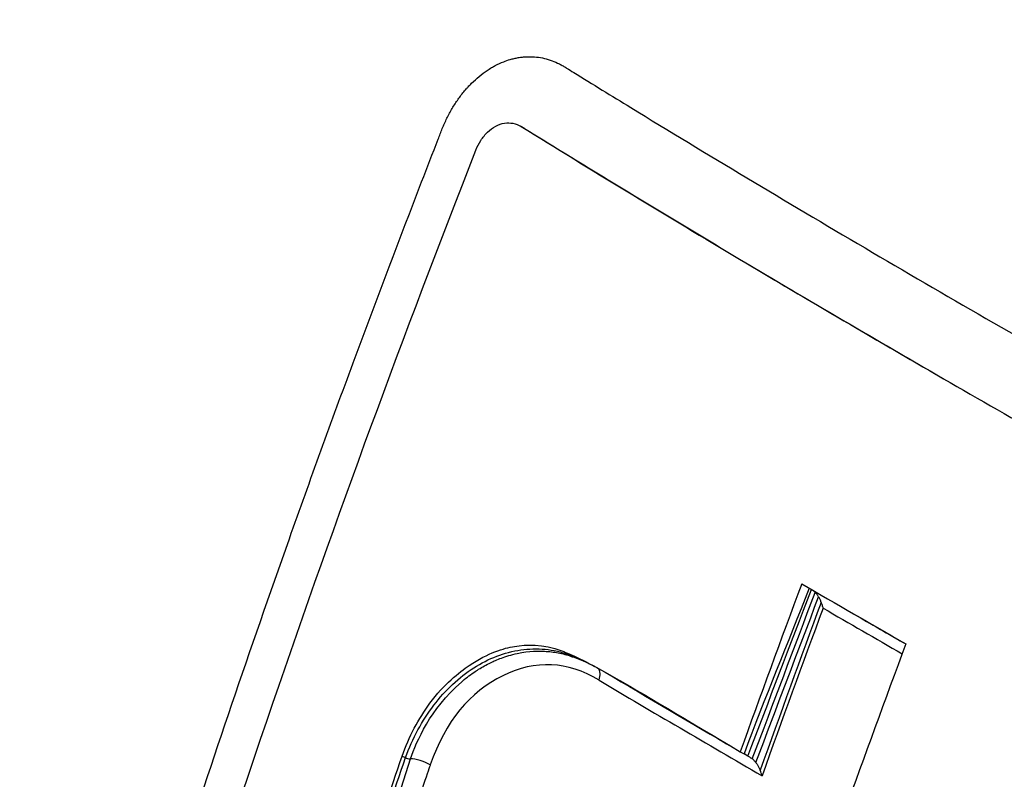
# Model space of a CAD drawing. Header units: millimetres. Extents: x 0 to 4378, y 0 to 2397.
# Tile 307 of 322: x 2583 to 2597, y 1456 to 1467. Entities that reach past the tile are written whole.
import ezdxf

# ---------------------------------------------------------------- set-up
doc = ezdxf.new("R2010")
doc.units = ezdxf.units.MM
doc.header["$LTSCALE"] = 0.2
doc.layers.add('01_Object Line', color=4, linetype='Continuous')

# ---------------------------------------------------------------- blocks, each defined once
blk = doc.blocks.new('A$C92b2c99e')
for p, q in [((-147.453, 606.054), (-147.493, 606.077)), ((-147.444, 606.048), (-147.484, 606.072)), ((-142.887, 599.304), (-142.754, 599.227)), ((-146.816, 598.717), (-146.815, 598.718)), ((-145.985, 598.28), (-145.984, 598.28)), ((-145.981, 598.282), (-145.981, 598.282)), ((-148.915, 597.536), (-148.914, 597.536)), ((-144.74, 597.546), (-144.74, 597.546)), ((-144.738, 597.547), (-144.738, 597.547)), ((-149.016, 597.479), (-149.016, 597.479)), ((-144.875, 597.464), (-144.875, 597.464)), ((-144.435, 597.368), (-144.383, 597.338)), ((-150.074, 593.974), (-149.025, 597.271)), ((-144.331, 597.308), (-144.383, 597.338))]:
    blk.add_line(p, q)
for centre, major_axis, ratio, start_param, end_param in [((-68.129, 595.463), (60.85, 105.388), 0.577437, 1.854406, 1.875461), ((-71.771, 598.4), (106.517, -37.545), 0.251396, 4.064507, 4.082653), ((-51.273, 582.975), (-70.28, -93.86), 0.762565, 5.078961, 5.100792), ((-71.769, 597.996), (106.33, -37.585), 0.250276, 4.066503, 4.080292), ((-71.639, 598.323), (106.517, -37.545), 0.251399, 4.073235, 4.08101), ((-66.702, 594.637), (-60.839, -105.389), 0.57726, 4.995948, 5.017003), ((-146.531, 598.371), (0.102, 0.172), 0.604076, 5.02712, 6.088238), ((-71.062, 595.922), (108.667, -38.335), 0.251094, 4.039525, 4.062096), ((-71.138, 595.65), (-108.538, 38.355), 0.250381, 0.896562, 0.92498), ((-148.884, 597.189), (0.189, -0.065), 0.261032, 0.874755, 2.500483)]:
    blk.add_ellipse(centre, major_axis=major_axis, ratio=ratio, start_param=start_param, end_param=end_param)
for points, knots in [([(-171.694, 603.294), (-171.687, 603.319), (-171.68, 603.344), (-171.674, 603.37), (-171.638, 603.503), (-171.601, 603.638), (-171.562, 603.775), (-171.525, 603.908), (-171.487, 604.042), (-171.448, 604.178), (-171.433, 604.23), (-171.418, 604.283), (-171.402, 604.335), (-171.378, 604.417), (-171.354, 604.498), (-171.33, 604.579), (-171.289, 604.713), (-171.249, 604.846), (-171.208, 604.976), (-171.124, 605.247), (-171.04, 605.509), (-170.955, 605.764), (-170.866, 606.031), (-170.777, 606.289), (-170.688, 606.54), (-170.594, 606.804), (-170.5, 607.059), (-170.407, 607.304), (-170.308, 607.565), (-170.209, 607.815), (-170.112, 608.056), (-170.007, 608.314), (-169.904, 608.561), (-169.803, 608.796), (-169.75, 608.921), (-169.697, 609.042), (-169.644, 609.161), (-169.589, 609.285), (-169.535, 609.406), (-169.481, 609.524), (-169.367, 609.774), (-169.255, 610.012), (-169.146, 610.239), (-169.027, 610.487), (-168.911, 610.721), (-168.799, 610.941), (-168.675, 611.188), (-168.555, 611.418), (-168.441, 611.632), (-168.151, 612.178), (-167.898, 612.623), (-167.691, 612.976), (-167.649, 613.048), (-167.609, 613.115), (-167.571, 613.179), (-167.499, 613.3), (-167.434, 613.408), (-167.376, 613.503), (-167.351, 613.545), (-167.325, 613.587), (-167.299, 613.629), (-167.233, 613.737), (-167.167, 613.844), (-167.099, 613.951), (-167.032, 614.057), (-166.965, 614.163), (-166.897, 614.269), (-166.829, 614.374), (-166.76, 614.479), (-166.691, 614.584), (-166.622, 614.688), (-166.553, 614.792), (-166.483, 614.895), (-166.343, 615.101), (-166.202, 615.305), (-166.058, 615.508), (-165.914, 615.711), (-165.773, 615.905), (-165.623, 616.105), (-165.473, 616.306), (-165.315, 616.513), (-165.177, 616.689), (-165.039, 616.865), (-164.922, 617.011), (-164.802, 617.159), (-164.602, 617.404), (-164.392, 617.653), (-164.178, 617.899), (-164.026, 618.074), (-163.834, 618.291), (-163.605, 618.539), (-163.188, 618.991), (-162.634, 619.565), (-161.923, 620.214), (-161.488, 620.612), (-160.993, 621.039), (-160.432, 621.48), (-160.336, 621.556), (-160.237, 621.632), (-160.136, 621.709), (-159.575, 622.137), (-158.949, 622.578), (-158.251, 623.015), (-157.94, 623.209), (-157.614, 623.403), (-157.274, 623.594), (-156.954, 623.773), (-156.622, 623.95), (-156.275, 624.123), (-156.254, 624.133), (-156.233, 624.144), (-156.211, 624.155), (-156.06, 624.229), (-155.913, 624.3), (-155.768, 624.368), (-155.593, 624.45), (-155.422, 624.528), (-155.256, 624.6), (-155.078, 624.678), (-154.906, 624.751), (-154.739, 624.82), (-154.558, 624.894), (-154.385, 624.963), (-154.218, 625.026), (-154.034, 625.097), (-153.858, 625.161), (-153.692, 625.22), (-153.503, 625.287), (-153.326, 625.346), (-153.161, 625.4), (-152.966, 625.464), (-152.788, 625.519), (-152.626, 625.567), (-152.419, 625.629), (-152.24, 625.68), (-152.088, 625.721), (-151.872, 625.78), (-151.712, 625.821), (-151.61, 625.846), (-151.606, 625.847), (-151.603, 625.848), (-151.6, 625.849), (-151.576, 625.854), (-151.55, 625.861), (-151.519, 625.868), (-151.4, 625.898), (-151.227, 625.939), (-150.999, 625.989), (-150.717, 626.051), (-150.35, 626.127), (-149.897, 626.204), (-149.302, 626.304), (-148.557, 626.408), (-147.654, 626.471), (-147.354, 626.492), (-147.037, 626.509), (-146.703, 626.519), (-146.257, 626.532), (-145.813, 626.533), (-145.37, 626.522), (-144.593, 626.502), (-143.82, 626.445), (-143.054, 626.354), (-142.575, 626.297), (-142.098, 626.227), (-141.624, 626.144), (-141.329, 626.093), (-141.026, 626.035), (-140.716, 625.97), (-140.242, 625.87), (-139.751, 625.755), (-139.244, 625.62), (-138.958, 625.544), (-138.666, 625.462), (-138.369, 625.373), (-137.987, 625.259), (-137.596, 625.133), (-137.196, 624.996), (-136.813, 624.864), (-136.422, 624.722), (-136.024, 624.567), (-135.641, 624.419), (-135.251, 624.259), (-134.855, 624.087), (-134.473, 623.921), (-134.085, 623.744), (-133.691, 623.555), (-133.31, 623.373), (-132.923, 623.179), (-132.532, 622.973), (-132.341, 622.873), (-132.149, 622.769), (-131.956, 622.663), (-131.766, 622.559), (-131.576, 622.452), (-131.384, 622.342)], [0.3868261, 0.3868261, 0.3868261, 0.3868261, 0.3872793, 0.3872793, 0.3872793, 0.389664, 0.389664, 0.389664, 0.3919728, 0.3919728, 0.3919728, 0.3928571, 0.3928571, 0.3928571, 0.3950633, 0.3950633, 0.3950633, 0.39875, 0.39875, 0.39875, 0.4063746, 0.4063746, 0.4063746, 0.4143757, 0.4143757, 0.4143757, 0.4228152, 0.4228152, 0.4228152, 0.4317742, 0.4317742, 0.4317742, 0.4413625, 0.4413625, 0.4413625, 0.4464286, 0.4464286, 0.4464286, 0.4493381, 0.4493381, 0.4493381, 0.4554945, 0.4554945, 0.4554945, 0.4622248, 0.4622248, 0.4622248, 0.4697277, 0.4697277, 0.4697277, 0.4888334, 0.4888334, 0.4888334, 0.492689, 0.492689, 0.492689, 0.5, 0.5, 0.5, 0.5015459, 0.5015459, 0.5015459, 0.5055212, 0.5055212, 0.5055212, 0.5094966, 0.5094966, 0.5094966, 0.5134719, 0.5134719, 0.5134719, 0.5174473, 0.5174473, 0.5174473, 0.525398, 0.525398, 0.525398, 0.5333487, 0.5333487, 0.5333487, 0.5412994, 0.5412994, 0.5412994, 0.5492501, 0.5492501, 0.5492501, 0.5625, 0.5625, 0.5625, 0.5783798, 0.5783798, 0.5783798, 0.6072856, 0.6072856, 0.6072856, 0.625, 0.625, 0.625, 0.6304213, 0.6304213, 0.6304213, 0.6606206, 0.6606206, 0.6606206, 0.6740805, 0.6740805, 0.6740805, 0.6867198, 0.6867198, 0.6867198, 0.6875, 0.6875, 0.6875, 0.6911993, 0.6911993, 0.6911993, 0.6956919, 0.6956919, 0.6956919, 0.7005121, 0.7005121, 0.7005121, 0.7057443, 0.7057443, 0.7057443, 0.7115163, 0.7115163, 0.7115163, 0.7180408, 0.7180408, 0.7180408, 0.7257219, 0.7257219, 0.7257219, 0.7355508, 0.7355508, 0.7355508, 0.7495265, 0.7495265, 0.7495265, 0.75, 0.75, 0.75, 0.7534117, 0.7534117, 0.7534117, 0.766834, 0.766834, 0.766834, 0.7834564, 0.7834564, 0.7834564, 0.8052585, 0.8052585, 0.8052585, 0.8125, 0.8125, 0.8125, 0.8287505, 0.8287505, 0.8287505, 0.8572218, 0.8572218, 0.8572218, 0.875, 0.875, 0.875, 0.8882003, 0.8882003, 0.8882003, 0.9083925, 0.9083925, 0.9083925, 0.9197822, 0.9197822, 0.9197822, 0.9344721, 0.9344721, 0.9344721, 0.9485516, 0.9485516, 0.9485516, 0.9620909, 0.9620909, 0.9620909, 0.9751479, 0.9751479, 0.9751479, 0.9877708, 0.9877708, 0.9877708, 0.9939323, 0.9939323, 0.9939323, 0.9999693, 0.9999693, 0.9999693, 0.9999693]), ([(-171.807, 602.867), (-171.731, 603.155), (-171.664, 603.399), (-171.607, 603.603), (-171.575, 603.716), (-171.543, 603.829), (-171.51, 603.942), (-171.464, 604.102), (-171.416, 604.262), (-171.37, 604.414), (-171.324, 604.564), (-171.28, 604.707), (-171.234, 604.852), (-171.189, 604.996), (-171.142, 605.143), (-171.094, 605.288), (-171.001, 605.574), (-170.903, 605.861), (-170.802, 606.148), (-170.702, 606.429), (-170.599, 606.712), (-170.493, 606.994), (-170.388, 607.271), (-170.279, 607.548), (-170.166, 607.825), (-170.056, 608.098), (-169.941, 608.37), (-169.823, 608.642), (-169.775, 608.752), (-169.727, 608.863), (-169.677, 608.974), (-169.656, 609.022), (-169.586, 609.18), (-169.464, 609.443), (-169.412, 609.555), (-169.351, 609.687), (-169.279, 609.837), (-169.222, 609.956), (-169.159, 610.086), (-169.09, 610.228), (-168.978, 610.456), (-168.848, 610.714), (-168.7, 610.998), (-168.579, 611.232), (-168.445, 611.484), (-168.297, 611.754), (-168.169, 611.988), (-168.03, 612.235), (-167.881, 612.494), (-167.746, 612.727), (-167.603, 612.968), (-167.45, 613.219), (-167.379, 613.336), (-167.305, 613.455), (-167.229, 613.575), (-167.157, 613.691), (-167.082, 613.808), (-167.006, 613.927), (-166.898, 614.095), (-166.786, 614.265), (-166.67, 614.438), (-166.632, 614.496), (-166.591, 614.556), (-166.548, 614.619), (-166.476, 614.726), (-166.398, 614.839), (-166.314, 614.959), (-166.24, 615.065), (-166.161, 615.177), (-166.077, 615.294), (-165.803, 615.676), (-165.478, 616.112), (-165.095, 616.591), (-164.79, 616.973), (-164.447, 617.384), (-164.063, 617.815), (-163.734, 618.185), (-163.374, 618.57), (-162.981, 618.965), (-162.971, 618.975), (-162.96, 618.986), (-162.949, 618.997), (-162.136, 619.812), (-161.371, 620.478), (-160.679, 621.03), (-159.882, 621.665), (-159.18, 622.149), (-158.597, 622.523), (-158.47, 622.604), (-158.339, 622.686), (-158.204, 622.77), (-157.81, 623.012), (-157.379, 623.261), (-156.907, 623.512), (-156.494, 623.731), (-156.05, 623.951), (-155.574, 624.166), (-155.354, 624.265), (-155.127, 624.363), (-154.894, 624.459), (-154.671, 624.551), (-154.442, 624.642), (-154.206, 624.73), (-154.046, 624.791), (-153.882, 624.85), (-153.716, 624.908), (-153.418, 625.012), (-153.116, 625.11), (-152.807, 625.204), (-152.574, 625.274), (-152.337, 625.342), (-152.097, 625.406), (-151.862, 625.469), (-151.623, 625.529), (-151.381, 625.585), (-150.909, 625.694), (-150.425, 625.79), (-149.929, 625.872), (-149.443, 625.952), (-148.944, 626.017), (-148.435, 626.067), (-147.912, 626.118), (-147.421, 626.148), (-146.964, 626.163), (-146.411, 626.182), (-145.907, 626.18), (-145.455, 626.167), (-144.857, 626.15), (-144.349, 626.114), (-143.933, 626.076), (-143.477, 626.035), (-143.131, 625.992), (-142.897, 625.961), (-142.22, 625.873), (-141.541, 625.757), (-140.86, 625.614), (-139.832, 625.398), (-138.802, 625.12), (-137.773, 624.781), (-137.259, 624.612), (-136.745, 624.427), (-136.232, 624.228), (-135.72, 624.028), (-135.208, 623.814), (-134.697, 623.584), (-133.677, 623.125), (-132.662, 622.607), (-131.659, 622.029)], [-0.6426438, -0.6426438, -0.6426438, -0.6426438, -0.6326531, -0.6326531, -0.6326531, -0.6289844, -0.6289844, -0.6289844, -0.6238469, -0.6238469, -0.6238469, -0.6187644, -0.6187644, -0.6187644, -0.613735, -0.613735, -0.613735, -0.6038292, -0.6038292, -0.6038292, -0.5941176, -0.5941176, -0.5941176, -0.5845891, -0.5845891, -0.5845891, -0.5752338, -0.5752338, -0.5752338, -0.5714286, -0.5714286, -0.5714286, -0.5537049, -0.5537049, -0.5537049, -0.546114, -0.546114, -0.546114, -0.5401196, -0.5401196, -0.5401196, -0.5304683, -0.5304683, -0.5304683, -0.5225505, -0.5225505, -0.5225505, -0.515673, -0.515673, -0.515673, -0.5095094, -0.5095094, -0.5095094, -0.5066344, -0.5066344, -0.5066344, -0.5038748, -0.5038748, -0.5038748, -0.5, -0.5, -0.5, -0.4956655, -0.4956655, -0.4956655, -0.4883425, -0.4883425, -0.4883425, -0.4818339, -0.4818339, -0.4818339, -0.4605542, -0.4605542, -0.4605542, -0.4435521, -0.4435521, -0.4435521, -0.4289688, -0.4289688, -0.4289688, -0.4285714, -0.4285714, -0.4285714, -0.3953729, -0.3953729, -0.3953729, -0.3571429, -0.3571429, -0.3571429, -0.349646, -0.349646, -0.349646, -0.3278159, -0.3278159, -0.3278159, -0.3086842, -0.3086842, -0.3086842, -0.2998625, -0.2998625, -0.2998625, -0.2914447, -0.2914447, -0.2914447, -0.2857143, -0.2857143, -0.2857143, -0.2724332, -0.2724332, -0.2724332, -0.2623784, -0.2623784, -0.2623784, -0.2524976, -0.2524976, -0.2524976, -0.2332233, -0.2332233, -0.2332233, -0.2142857, -0.2142857, -0.2142857, -0.2014282, -0.2014282, -0.2014282, -0.1858885, -0.1858885, -0.1858885, -0.1653594, -0.1653594, -0.1653594, -0.1428571, -0.1428571, -0.1428571, -0.1170341, -0.1170341, -0.1170341, -0.0780205, -0.0780205, -0.0780205, -0.0585145, -0.0585145, -0.0585145, -0.0390092, -0.0390092, -0.0390092, 0, 0, 0, 0]), ([(-134.087, 619.175), (-134.279, 619.285), (-134.713, 619.528), (-135.29, 619.833), (-135.83, 620.104), (-136.275, 620.317), (-136.718, 620.52), (-137.252, 620.754), (-137.844, 620.999), (-138.517, 621.257), (-139.175, 621.491), (-140.126, 621.801), (-141.125, 622.082), (-142.031, 622.293), (-142.578, 622.407), (-143.077, 622.503), (-143.641, 622.598), (-144.417, 622.709), (-145.256, 622.801), (-146.105, 622.86), (-146.746, 622.884), (-147.18, 622.891), (-147.507, 622.891), (-147.8, 622.888), (-148.245, 622.877), (-149.071, 622.84), (-150.044, 622.749), (-150.916, 622.625), (-151.44, 622.536), (-151.856, 622.458), (-152.322, 622.361), (-152.87, 622.233), (-153.519, 622.062), (-154.122, 621.883), (-154.578, 621.734), (-154.859, 621.637), (-155.156, 621.531), (-155.542, 621.386), (-156.066, 621.177), (-156.543, 620.971), (-156.967, 620.776), (-157.398, 620.569), (-157.941, 620.294), (-158.594, 619.935), (-159.251, 619.546), (-160.029, 619.051), (-160.988, 618.383), (-161.935, 617.642), (-162.776, 616.919), (-163.326, 616.412), (-163.757, 615.994), (-164.057, 615.693), (-164.347, 615.393), (-164.629, 615.093), (-164.902, 614.794), (-165.167, 614.496), (-165.422, 614.2), (-165.67, 613.905), (-165.909, 613.613), (-166.14, 613.323), (-166.363, 613.035), (-166.589, 612.736), (-166.781, 612.477), (-166.94, 612.257), (-167.058, 612.092), (-167.176, 611.924), (-167.293, 611.756), (-167.409, 611.587), (-167.524, 611.417), (-167.638, 611.245), (-167.751, 611.073), (-167.863, 610.9), (-168.086, 610.55), (-168.342, 610.137), (-168.626, 609.656), (-168.836, 609.292), (-169.008, 608.985), (-169.144, 608.737), (-169.245, 608.551), (-169.345, 608.363), (-169.444, 608.174), (-169.531, 608.006), (-169.618, 607.833), (-169.719, 607.634), (-169.852, 607.363), (-169.983, 607.093), (-170.102, 606.84), (-170.203, 606.623), (-170.311, 606.387), (-170.425, 606.132), (-170.545, 605.857), (-170.648, 605.615), (-170.756, 605.356), (-170.844, 605.144), (-170.931, 604.928), (-170.995, 604.765), (-171.063, 604.593), (-171.134, 604.41), (-171.207, 604.217), (-171.283, 604.015), (-171.361, 603.803), (-171.44, 603.581), (-171.521, 603.35), (-171.603, 603.109), (-171.688, 602.857), (-171.792, 602.541), (-171.906, 602.183), (-172.031, 601.774), (-172.154, 601.361), (-172.281, 600.913), (-172.407, 600.452), (-172.522, 600.01), (-172.595, 599.721), (-172.629, 599.583), (-172.631, 599.575)], [0, 0, 0, 0, 0.081143, 0.183697, 0.243007, 0.307671, 0.369739, 0.427479, 0.529984, 0.615177, 0.705852, 0.801274, 1.006337, 1.115983, 1.172581, 1.230362, 1.320683, 1.403906, 1.549055, 1.66583, 1.75424, 1.814296, 1.846002, 1.89056, 1.936338, 2.031562, 2.23667, 2.346563, 2.403343, 2.461346, 2.525276, 2.60461, 2.699351, 2.809491, 2.870338, 2.902203, 2.935034, 3.003575, 3.07596, 3.172909, 3.222204, 3.272045, 3.373367, 3.476872, 3.582564, 3.690447, 3.858081, 4.062856, 4.179181, 4.304793, 4.361869, 4.417874, 4.472809, 4.526674, 4.579466, 4.631187, 4.681836, 4.731415, 4.779922, 4.827356, 4.873719, 4.919017, 4.970333, 4.995991, 5.021661, 5.047334, 5.073, 5.098649, 5.124305, 5.149964, 5.175621, 5.201274, 5.226926, 5.329539, 5.38084, 5.432135, 5.483441, 5.50909, 5.534736, 5.560385, 5.586037, 5.611685, 5.628685, 5.655602, 5.691681, 5.736923, 5.762978, 5.791319, 5.821949, 5.854877, 5.890095, 5.927601, 5.947216, 5.988791, 6.007971, 6.028313, 6.049818, 6.07247, 6.096306, 6.121329, 6.147367, 6.174316, 6.202323, 6.231482, 6.261792, 6.293243, 6.344979, 6.38969, 6.438143, 6.490327, 6.546228, 6.597949, 6.642575, 6.645207, 6.645207, 6.645207, 6.645207]), ([(-173.086, 597.807), (-172.986, 598.201), (-172.867, 598.646), (-172.725, 599.14), (-172.352, 600.434), (-172.088, 601.156), (-172.014, 601.365), (-171.778, 602.037), (-171.505, 602.755), (-171.188, 603.509), (-170.867, 604.272), (-170.526, 605.011), (-170.167, 605.726), (-170.153, 605.755), (-169.95, 606.178), (-169.52, 606.954), (-169.378, 607.211), (-169.211, 607.506), (-169.015, 607.836), (-167.893, 609.728), (-166.951, 610.92), (-166.373, 611.626), (-166.217, 611.816), (-165.916, 612.183), (-165.449, 612.697), (-165.284, 612.879), (-165.098, 613.079), (-164.889, 613.295), (-164.398, 613.804), (-163.872, 614.309), (-163.307, 614.804), (-162.799, 615.25), (-162.315, 615.639), (-161.86, 615.981), (-161.116, 616.542), (-160.451, 616.978), (-159.883, 617.323), (-159.453, 617.585), (-159.016, 617.832), (-158.574, 618.063), (-156.782, 619.001), (-154.894, 619.687), (-152.947, 620.103), (-152.709, 620.154), (-152.471, 620.201), (-152.232, 620.243), (-152.099, 620.267), (-151.886, 620.304), (-151.59, 620.348), (-150.685, 620.482), (-149.008, 620.71), (-146.516, 620.52), (-145.654, 620.454), (-144.695, 620.334), (-143.642, 620.127), (-141.394, 619.683), (-138.696, 618.888), (-135.712, 617.174)], [-0.7037023, -0.7037023, -0.7037023, -0.7037023, -0.6875, -0.6875, -0.6875, -0.65625, -0.65625, -0.65625, -0.625, -0.625, -0.625, -0.59375, -0.59375, -0.59375, -0.5702728, -0.5702728, -0.5702728, -0.5625, -0.5625, -0.5625, -0.5, -0.5, -0.5, -0.4769249, -0.4769249, -0.4769249, -0.46875, -0.46875, -0.46875, -0.4375, -0.4375, -0.4375, -0.4138038, -0.4138038, -0.4138038, -0.375, -0.375, -0.375, -0.3524616, -0.3524616, -0.3524616, -0.2611309, -0.2611309, -0.2611309, -0.25, -0.25, -0.25, -0.2160572, -0.2160572, -0.2160572, -0.112421, -0.112421, -0.112421, -0.0765634, -0.0765634, -0.0765634, 0, 0, 0, 0]), ([(-173.268, 597.061), (-171.797, 603.205), (-169.078, 608.553), (-165.454, 612.512), (-161.625, 616.694), (-156.818, 619.31), (-151.667, 620.054), (-149.092, 620.426), (-146.436, 620.35), (-143.784, 619.823), (-142.126, 619.494), (-140.466, 619.004), (-138.832, 618.328), (-137.853, 617.922), (-136.882, 617.45), (-135.927, 616.905)], [0.263339, 0.263339, 0.263339, 0.263339, 0.5000054, 0.5000054, 0.5000054, 0.7500027, 0.7500027, 0.7500027, 0.8750013, 0.8750013, 0.8750013, 0.9531573, 0.9531573, 0.9531573, 1, 1, 1, 1]), ([(-136.058, 616.739), (-136.159, 616.797), (-136.499, 616.988), (-137.137, 617.321), (-137.41, 617.457), (-138.223, 617.845), (-138.77, 618.082), (-140.408, 618.729), (-141.509, 619.077), (-143.325, 619.529), (-144.075, 619.684), (-145.237, 619.868), (-145.658, 619.923), (-147.2, 620.082), (-148.318, 620.117), (-150.877, 620.011), (-152.336, 619.812), (-154.578, 619.262), (-155.381, 619.015), (-160.035, 617.283), (-163.138, 614.891), (-166.809, 610.9), (-168.031, 609.243), (-170.687, 604.77), (-172.729, 600.507), (-174.373, 591.386), (-174.626, 588.2), (-174.538, 581.734), (-174.197, 578.456), (-173.556, 575.229)], [-11.591769, -11.591769, -11.591769, -11.591769, -11.369233, -11.369233, -11.2055, -11.2055, -10.879051, -10.879051, -10.229253, -10.229253, -9.808886, -9.808886, -9.569695, -9.569695, -8.931682, -8.931682, -8.097781, -8.097781, -7.622133, -7.622133, -5.29353, -5.29353, -3.945591, -3.945591, -1.974095, -1.974095, -0.987299, -0.987299, -0.000001, -0.000001, -0.000001, -0.000001]), ([(-136.577, 613.889), (-136.602, 613.904), (-136.623, 613.915), (-136.667, 613.941), (-136.69, 613.954), (-136.758, 613.992), (-136.804, 614.018), (-136.941, 614.094), (-137.033, 614.144), (-137.314, 614.296), (-137.503, 614.394), (-138.114, 614.701), (-138.534, 614.896), (-140.184, 615.605), (-141.442, 616.024), (-144.387, 616.762), (-146.095, 616.999), (-150.203, 617.113), (-152.587, 616.792), (-158.628, 614.912), (-161.753, 612.794), (-167.403, 607.108), (-169.52, 603.299), (-172.24, 596.256), (-173.098, 592.472), (-173.839, 584.482), (-173.708, 580.342), (-173.073, 576.182)], [-6.407087, -6.407087, -6.407087, -6.407087, -6.401237, -6.401237, -6.39525, -6.39525, -6.383254, -6.383254, -6.359103, -6.359103, -6.309555, -6.309555, -6.200269, -6.200269, -5.881807, -5.881807, -5.449682, -5.449682, -4.832371, -4.832371, -3.815475, -3.815475, -2.514487, -2.514487, -1.264317, -1.264317, -0.000001, -0.000001, -0.000001, -0.000001]), ([(-147.897, 606.892), (-147.88, 606.902), (-147.863, 606.912), (-147.846, 606.921), (-147.807, 606.941), (-147.768, 606.959), (-147.728, 606.974), (-147.698, 606.986), (-147.667, 606.997), (-147.636, 607.006), (-147.627, 607.008), (-147.618, 607.011), (-147.608, 607.013), (-147.599, 607.016), (-147.59, 607.018), (-147.58, 607.02), (-147.571, 607.022), (-147.562, 607.024), (-147.552, 607.026), (-147.534, 607.03), (-147.515, 607.033), (-147.496, 607.036), (-147.487, 607.037), (-147.478, 607.038), (-147.468, 607.039), (-147.459, 607.04), (-147.449, 607.041), (-147.44, 607.042), (-147.421, 607.043), (-147.403, 607.044), (-147.384, 607.044), (-147.309, 607.046), (-147.235, 607.038), (-147.162, 607.021), (-147.09, 607.004), (-147.019, 606.978), (-146.951, 606.943), (-146.934, 606.935), (-146.918, 606.926), (-146.901, 606.916), (-146.893, 606.911), (-146.884, 606.906), (-146.876, 606.901), (-146.868, 606.896), (-146.86, 606.891), (-146.852, 606.885), (-146.819, 606.865), (-146.786, 606.845), (-146.753, 606.825), (-146.49, 606.662), (-146.225, 606.499), (-145.959, 606.337), (-145.427, 606.011), (-144.889, 605.685), (-144.346, 605.359), (-143.802, 605.033), (-143.253, 604.707), (-142.699, 604.381), (-142.144, 604.055), (-141.584, 603.728), (-141.018, 603.401), (-141.018, 603.401), (-141.017, 603.401), (-141.017, 603.401)], [-0.4326907, -0.4326907, -0.4326907, -0.4326907, -0.4316499, -0.4316499, -0.4316499, -0.4292991, -0.4292991, -0.4292991, -0.4274883, -0.4274883, -0.4274883, -0.4269483, -0.4269483, -0.4269483, -0.4264083, -0.4264083, -0.4264083, -0.4258684, -0.4258684, -0.4258684, -0.4247884, -0.4247884, -0.4247884, -0.4242485, -0.4242485, -0.4242485, -0.4237085, -0.4237085, -0.4237085, -0.4226286, -0.4226286, -0.4226286, -0.4183088, -0.4183088, -0.4183088, -0.413989, -0.413989, -0.413989, -0.4129091, -0.4129091, -0.4129091, -0.4123691, -0.4123691, -0.4123691, -0.4118292, -0.4118292, -0.4118292, -0.4096693, -0.4096693, -0.4096693, -0.3923903, -0.3923903, -0.3923903, -0.3578322, -0.3578322, -0.3578322, -0.3232742, -0.3232742, -0.3232742, -0.2887161, -0.2887161, -0.2887161, -0.2887059, -0.2887059, -0.2887059, -0.2887059]), ([(-153.98, 590.17), (-153.974, 590.201), (-153.966, 590.232), (-153.959, 590.263), (-153.953, 590.287), (-153.946, 590.311), (-153.939, 590.335), (-153.932, 590.359), (-153.925, 590.383), (-153.918, 590.407), (-153.904, 590.455), (-153.89, 590.503), (-153.876, 590.551), (-153.82, 590.742), (-153.764, 590.934), (-153.707, 591.125), (-153.481, 591.891), (-153.248, 592.658), (-153.01, 593.425), (-152.771, 594.193), (-152.527, 594.96), (-152.277, 595.728), (-152.027, 596.496), (-151.771, 597.265), (-151.51, 598.032), (-151.249, 598.8), (-150.983, 599.566), (-150.711, 600.333), (-150.421, 601.149), (-150.125, 601.966), (-149.823, 602.782), (-149.53, 603.573), (-149.231, 604.364), (-148.927, 605.154), (-148.851, 605.352), (-148.774, 605.55), (-148.697, 605.747), (-148.678, 605.797), (-148.659, 605.846), (-148.64, 605.895), (-148.63, 605.92), (-148.62, 605.945), (-148.611, 605.969), (-148.601, 605.994), (-148.591, 606.019), (-148.582, 606.043), (-148.562, 606.092), (-148.54, 606.141), (-148.518, 606.187), (-148.495, 606.234), (-148.47, 606.28), (-148.444, 606.324), (-148.418, 606.368), (-148.39, 606.41), (-148.362, 606.451), (-148.333, 606.492), (-148.303, 606.531), (-148.271, 606.569), (-148.263, 606.578), (-148.256, 606.588), (-148.248, 606.597), (-148.24, 606.606), (-148.231, 606.615), (-148.223, 606.624), (-148.207, 606.641), (-148.19, 606.659), (-148.174, 606.676), (-148.14, 606.709), (-148.105, 606.741), (-148.07, 606.77), (-148.034, 606.8), (-147.997, 606.827), (-147.96, 606.852), (-147.939, 606.866), (-147.918, 606.88), (-147.897, 606.892)], [-0.7017828, -0.7017828, -0.7017828, -0.7017828, -0.7003569, -0.7003569, -0.7003569, -0.6992184, -0.6992184, -0.6992184, -0.6980799, -0.6980799, -0.6980799, -0.695803, -0.695803, -0.695803, -0.686695, -0.686695, -0.686695, -0.6502632, -0.6502632, -0.6502632, -0.6138313, -0.6138313, -0.6138313, -0.5773995, -0.5773995, -0.5773995, -0.5409677, -0.5409677, -0.5409677, -0.5021739, -0.5021739, -0.5021739, -0.4645611, -0.4645611, -0.4645611, -0.4551579, -0.4551579, -0.4551579, -0.4528071, -0.4528071, -0.4528071, -0.4516317, -0.4516317, -0.4516317, -0.4504563, -0.4504563, -0.4504563, -0.4481055, -0.4481055, -0.4481055, -0.4457547, -0.4457547, -0.4457547, -0.4434039, -0.4434039, -0.4434039, -0.4410531, -0.4410531, -0.4410531, -0.4404654, -0.4404654, -0.4404654, -0.4398777, -0.4398777, -0.4398777, -0.4387023, -0.4387023, -0.4387023, -0.4363515, -0.4363515, -0.4363515, -0.4340007, -0.4340007, -0.4340007, -0.4326907, -0.4326907, -0.4326907, -0.4326907]), ([(-148.115, 605.744), (-148.096, 605.792), (-148.073, 605.837), (-148.018, 605.922), (-147.987, 605.961), (-147.917, 606.028), (-147.879, 606.055), (-147.799, 606.098), (-147.758, 606.112), (-147.676, 606.125), (-147.637, 606.124), (-147.559, 606.109), (-147.52, 606.094), (-147.484, 606.072)], [-0.09810241, -0.09810241, -0.09810241, -0.09810241, -0.08224452, -0.08224452, -0.06572757, -0.06572757, -0.0490448, -0.0490448, -0.03216608, -0.03216608, -0.01647028, -0.01647028, -0.00000101, -0.00000101, -0.00000101, -0.00000101]), ([(-147.484, 606.072), (-146.52, 605.476), (-145.539, 604.879), (-143.577, 603.708), (-142.602, 603.136), (-140.612, 601.987), (-139.602, 601.414), (-137.501, 600.24), (-136.412, 599.642), (-135.306, 599.043)], [-1.723661, -1.723661, -1.723661, -1.723661, -1.283811, -1.283811, -0.862142, -0.862142, -0.440299, -0.440299, -0.000001, -0.000001, -0.000001, -0.000001]), ([(-147.453, 606.054), (-147.452, 606.054), (-147.452, 606.053), (-147.451, 606.053), (-147.449, 606.052), (-147.446, 606.05), (-147.444, 606.048)], [0.98554689, 0.98554689, 0.98554689, 0.98554689, 0.98841917, 0.98841917, 0.98841917, 1, 1, 1, 1]), ([(-147.444, 606.048), (-147.439, 606.045), (-147.434, 606.042), (-147.428, 606.039), (-147.421, 606.035), (-147.413, 606.03), (-147.406, 606.025), (-147.391, 606.016), (-147.376, 606.007), (-147.361, 605.997), (-147.301, 605.96), (-147.241, 605.923), (-147.18, 605.886), (-147.12, 605.849), (-147.06, 605.812), (-147, 605.775), (-146.984, 605.765), (-146.969, 605.756), (-146.954, 605.747), (-146.947, 605.742), (-146.939, 605.738), (-146.932, 605.733), (-146.924, 605.728), (-146.917, 605.724), (-146.909, 605.719), (-146.879, 605.7), (-146.849, 605.682), (-146.818, 605.663), (-146.576, 605.515), (-146.333, 605.366), (-146.089, 605.217), (-145.6, 604.92), (-145.106, 604.623), (-144.608, 604.325), (-144.11, 604.027), (-143.608, 603.729), (-143.1, 603.431), (-142.609, 603.143), (-142.113, 602.854), (-141.613, 602.565)], [0, 0, 0, 0, 0.0013318, 0.0013318, 0.0013318, 0.0033185, 0.0033185, 0.0033185, 0.0072919, 0.0072919, 0.0072919, 0.0231858, 0.0231858, 0.0231858, 0.0390796, 0.0390796, 0.0390796, 0.0430531, 0.0430531, 0.0430531, 0.0450398, 0.0450398, 0.0450398, 0.0470265, 0.0470265, 0.0470265, 0.0549735, 0.0549735, 0.0549735, 0.1185488, 0.1185488, 0.1185488, 0.2456995, 0.2456995, 0.2456995, 0.3728502, 0.3728502, 0.3728502, 0.4959675, 0.4959675, 0.4959675, 0.4959675]), ([(-153.474, 590.063), (-152.698, 592.719), (-151.854, 595.379), (-150.061, 600.61), (-149.12, 603.177), (-148.115, 605.744)], [-1.721691, -1.721691, -1.721691, -1.721691, -0.84519, -0.84519, -0.000001, -0.000001, -0.000001, -0.000001]), ([(-141.017, 603.401), (-140.451, 603.075), (-139.88, 602.748), (-139.304, 602.421), (-138.727, 602.095), (-138.144, 601.768), (-137.557, 601.441), (-136.969, 601.114), (-136.377, 600.788), (-135.779, 600.461), (-135.481, 600.298), (-135.181, 600.135), (-134.88, 599.972), (-134.842, 599.951), (-134.804, 599.931), (-134.767, 599.91), (-134.748, 599.9), (-134.729, 599.89), (-134.71, 599.88), (-134.692, 599.869), (-134.673, 599.858), (-134.655, 599.846), (-134.582, 599.8), (-134.513, 599.745), (-134.449, 599.683), (-134.384, 599.621), (-134.325, 599.551), (-134.272, 599.476), (-134.258, 599.457), (-134.245, 599.438), (-134.233, 599.418), (-134.226, 599.408), (-134.22, 599.398), (-134.214, 599.388), (-134.211, 599.383), (-134.208, 599.378), (-134.205, 599.373), (-134.202, 599.368), (-134.199, 599.363), (-134.196, 599.358), (-134.184, 599.338), (-134.172, 599.317), (-134.161, 599.296), (-134.156, 599.286), (-134.15, 599.275), (-134.145, 599.265), (-134.14, 599.254), (-134.134, 599.244), (-134.129, 599.233), (-134.124, 599.222), (-134.119, 599.211), (-134.114, 599.2), (-134.098, 599.164), (-134.082, 599.127), (-134.068, 599.089), (-134.05, 599.04), (-134.033, 598.99), (-134.019, 598.939), (-134.013, 598.917), (-134.007, 598.895), (-134.002, 598.873)], [-0.2887059, -0.2887059, -0.2887059, -0.2887059, -0.2541581, -0.2541581, -0.2541581, -0.2195873, -0.2195873, -0.2195873, -0.1850229, -0.1850229, -0.1850229, -0.1677408, -0.1677408, -0.1677408, -0.1655805, -0.1655805, -0.1655805, -0.1645003, -0.1645003, -0.1645003, -0.1634202, -0.1634202, -0.1634202, -0.1590997, -0.1590997, -0.1590997, -0.1547791, -0.1547791, -0.1547791, -0.153699, -0.153699, -0.153699, -0.1531589, -0.1531589, -0.1531589, -0.1528889, -0.1528889, -0.1528889, -0.1526188, -0.1526188, -0.1526188, -0.1515387, -0.1515387, -0.1515387, -0.1509986, -0.1509986, -0.1509986, -0.1504586, -0.1504586, -0.1504586, -0.1499185, -0.1499185, -0.1499185, -0.1481076, -0.1481076, -0.1481076, -0.1457567, -0.1457567, -0.1457567, -0.1447486, -0.1447486, -0.1447486, -0.1447486]), ([(-143.392, 599.586), (-143.401, 599.595), (-143.41, 599.603), (-143.423, 599.614), (-143.428, 599.617), (-143.432, 599.62)], [0.000000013, 0.000000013, 0.000000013, 0.000000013, 0.00390783, 0.00390783, 0.005691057, 0.005691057, 0.005691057, 0.005691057]), ([(-143.345, 599.524), (-143.352, 599.535), (-143.359, 599.546), (-143.378, 599.571), (-143.387, 599.581), (-143.392, 599.586)], [0.000000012, 0.000000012, 0.000000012, 0.000000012, 0.004132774, 0.004132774, 0.009733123, 0.009733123, 0.009733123, 0.009733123]), ([(-143.308, 599.447), (-143.31, 599.454), (-143.313, 599.461), (-143.319, 599.474), (-143.322, 599.48), (-143.331, 599.499), (-143.337, 599.512), (-143.345, 599.524)], [0, 0, 0, 0, 0.00215029, 0.00215029, 0.004290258, 0.004290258, 0.008512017, 0.008512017, 0.008512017, 0.008512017]), ([(-143.281, 599.367), (-143.282, 599.372), (-143.284, 599.377), (-143.288, 599.39), (-143.29, 599.399), (-143.297, 599.42), (-143.302, 599.434), (-143.308, 599.447)], [-0.00157775, -0.00157775, -0.00157775, -0.00157775, 0, 0, 0.002702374, 0.002702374, 0.007003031, 0.007003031, 0.007003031, 0.007003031]), ([(-149.143, 597.306), (-149.044, 597.578), (-148.915, 597.826), (-148.556, 598.31), (-148.351, 598.472), (-147.941, 598.748), (-147.728, 598.809), (-147.415, 598.863), (-147.187, 598.87), (-146.79, 598.724), (-146.601, 598.636), (-145.784, 598.177), (-145.175, 597.805), (-144.435, 597.368)], [-1.991968, -1.991968, -1.991968, -1.991968, -1.786266, -1.786266, -1.531519, -1.531519, -1.065024, -1.065024, -0.555126, -0.555126, -0.317149, -0.317149, 0, 0, 0, 0]), ([(-149.095, 597.286), (-149.046, 597.42), (-148.987, 597.549), (-148.921, 597.671), (-148.854, 597.793), (-148.78, 597.908), (-148.699, 598.014), (-148.619, 598.121), (-148.531, 598.218), (-148.438, 598.306), (-148.345, 598.393), (-148.247, 598.471), (-148.144, 598.536), (-148.041, 598.602), (-147.934, 598.656), (-147.825, 598.698), (-147.715, 598.739), (-147.603, 598.769), (-147.49, 598.785), (-147.433, 598.794), (-147.377, 598.798), (-147.32, 598.8), (-147.263, 598.801), (-147.206, 598.8), (-147.15, 598.794), (-147.093, 598.789), (-147.037, 598.78), (-146.981, 598.767), (-146.953, 598.761), (-146.926, 598.753), (-146.898, 598.745), (-146.871, 598.737), (-146.843, 598.728), (-146.816, 598.718), (-146.762, 598.698), (-146.708, 598.676), (-146.654, 598.653), (-146.638, 598.645), (-146.621, 598.638), (-146.604, 598.63)], [0, 0, 0, 0, 0.0625, 0.0625, 0.0625, 0.125, 0.125, 0.125, 0.1875, 0.1875, 0.1875, 0.25, 0.25, 0.25, 0.3125, 0.3125, 0.3125, 0.375, 0.375, 0.375, 0.40625, 0.40625, 0.40625, 0.4375, 0.4375, 0.4375, 0.46875, 0.46875, 0.46875, 0.484375, 0.484375, 0.484375, 0.5, 0.5, 0.5, 0.53125, 0.53125, 0.53125, 0.5410772, 0.5410772, 0.5410772, 0.5410772]), ([(-149.025, 597.271), (-148.939, 597.512), (-148.755, 597.959), (-148.317, 598.338), (-148.263, 598.385), (-148.205, 598.43), (-148.142, 598.473), (-148.121, 598.488), (-148.099, 598.502), (-148.077, 598.516), (-148.024, 598.549), (-147.968, 598.579), (-147.91, 598.607), (-147.867, 598.628), (-147.817, 598.651), (-147.76, 598.672), (-147.695, 598.695), (-147.622, 598.718), (-147.54, 598.736), (-147.365, 598.773), (-147.237, 598.771), (-147.16, 598.767), (-147.094, 598.764), (-147.03, 598.756), (-146.97, 598.745), (-146.906, 598.732), (-146.845, 598.716), (-146.788, 598.696), (-146.779, 598.693), (-146.77, 598.69), (-146.762, 598.687), (-146.628, 598.638), (-146.522, 598.586), (-146.441, 598.544)], [0, 0, 0, 0, 0.3939412, 0.3939412, 0.3939412, 0.443084, 0.443084, 0.443084, 0.4599571, 0.4599571, 0.4599571, 0.5, 0.5, 0.5, 0.5586849, 0.5586849, 0.5586849, 0.625, 0.625, 0.625, 0.75, 0.75, 0.75, 0.8104535, 0.8104535, 0.8104535, 0.875, 0.875, 0.875, 0.8822716, 0.8822716, 0.8822716, 0.9956571, 0.9956571, 0.9956571, 0.9956571]), ([(-146.401, 598.365), (-146.842, 598.628), (-147.283, 598.65), (-147.739, 598.426), (-148.197, 598.203), (-148.54, 597.794), (-148.749, 597.186)], [0, 0, 0, 0, 0.5, 0.5, 0.5, 1, 1, 1, 1]), ([(-146.063, 598.333), (-146.001, 598.295), (-145.94, 598.257), (-145.878, 598.219), (-145.827, 598.188), (-145.776, 598.157), (-145.724, 598.126), (-145.699, 598.11), (-145.673, 598.095), (-145.647, 598.08), (-145.621, 598.065), (-145.596, 598.05), (-145.57, 598.035), (-145.518, 598.005), (-145.466, 597.976), (-145.415, 597.946), (-145.363, 597.916), (-145.312, 597.886), (-145.26, 597.855), (-145.157, 597.795), (-145.054, 597.734), (-144.951, 597.673), (-144.843, 597.61), (-144.736, 597.546), (-144.628, 597.482)], [0.6495837, 0.6495837, 0.6495837, 0.6495837, 0.6875, 0.6875, 0.6875, 0.71875, 0.71875, 0.71875, 0.734375, 0.734375, 0.734375, 0.75, 0.75, 0.75, 0.78125, 0.78125, 0.78125, 0.8125, 0.8125, 0.8125, 0.875, 0.875, 0.875, 0.9401459, 0.9401459, 0.9401459, 0.9401459]), ([(-150.959, 591.714), (-150.671, 592.644), (-150.376, 593.576), (-150.071, 594.506), (-149.765, 595.437), (-149.458, 596.372), (-149.143, 597.306)], [-0.9999995, -0.9999995, -0.9999995, -0.9999995, -0.4999998, -0.4999998, -0.4999998, 0, 0, 0, 0]), ([(-150.935, 591.701), (-150.647, 592.63), (-150.346, 593.561), (-150.036, 594.49), (-149.725, 595.421), (-149.41, 596.353), (-149.095, 597.286)], [-1, -1, -1, -1, -0.5001671, -0.5001671, -0.5001671, 0, 0, 0, 0]), ([(-149.143, 597.306), (-149.135, 597.303), (-149.127, 597.299), (-149.111, 597.292), (-149.103, 597.289), (-149.095, 597.286)], [0.0000052, 0.0000052, 0.0000052, 0.0000052, 0.5, 0.5, 0.999968, 0.999968, 0.999968, 0.999968]), ([(-144.291, 597.285), (-144.299, 597.289), (-144.306, 597.294), (-144.319, 597.301), (-144.325, 597.305), (-144.331, 597.308)], [0, 0, 0, 0, 0.003282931, 0.003282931, 0.006573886, 0.006573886, 0.006573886, 0.006573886]), ([(-144.291, 597.285), (-144.288, 597.283), (-144.284, 597.28), (-144.276, 597.275), (-144.272, 597.272), (-144.268, 597.269)], [-0.003301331, -0.003301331, -0.003301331, -0.003301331, -0.001689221, -0.001689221, -0.000000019, -0.000000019, -0.000000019, -0.000000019]), ([(-144.218, 597.218), (-144.226, 597.227), (-144.234, 597.237), (-144.254, 597.257), (-144.263, 597.265), (-144.268, 597.269)], [0.000000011, 0.000000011, 0.000000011, 0.000000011, 0.003841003, 0.003841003, 0.009116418, 0.009116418, 0.009116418, 0.009116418]), ([(-144.218, 597.218), (-144.21, 597.207), (-144.203, 597.196), (-144.196, 597.185), (-144.181, 597.162), (-144.169, 597.136), (-144.158, 597.11)], [0, 0, 0, 0, 0.3265137, 0.3265137, 0.3265137, 1, 1, 1, 1]), ([(-148.749, 597.186), (-148.749, 597.186), (-148.75, 597.185), (-148.75, 597.185), (-148.75, 597.185), (-148.75, 597.185), (-148.75, 597.185), (-148.75, 597.184), (-148.75, 597.184), (-148.75, 597.183), (-148.751, 597.182), (-148.751, 597.181), (-148.752, 597.179), (-148.767, 597.136), (-148.809, 597.014), (-149.134, 596.06), (-149.399, 595.269), (-149.952, 593.575), (-150.24, 592.673), (-150.519, 591.772)], [-0.6129394, -0.6129394, -0.6129394, -0.6129394, -0.6128545, -0.6128545, -0.6127713, -0.6127713, -0.6126044, -0.6126044, -0.6122683, -0.6122683, -0.6115884, -0.6115884, -0.6102003, -0.6102003, -0.5568848, -0.5568848, -0.2967167, -0.2967167, 0, 0, 0, 0])]:
    blk.add_open_spline(points, degree=3, knots=knots)
for points in [[(-143.477, 599.646), (-143.773, 598.873), (-144.097, 598.114), (-144.383, 597.338)], [(-144.331, 597.308), (-144.035, 598.08), (-143.74, 598.854), (-143.444, 599.627)], [(-144.268, 597.269), (-143.974, 598.04), (-143.687, 598.813), (-143.392, 599.586)], [(-144.218, 597.218), (-143.928, 597.989), (-143.639, 598.75), (-143.345, 599.524)], [(-143.308, 599.447), (-143.6, 598.672), (-143.877, 597.886), (-144.158, 597.11)], [(-149.095, 597.286), (-149.078, 597.273), (-149.057, 597.268), (-149.025, 597.271)], [(-144.131, 597.031), (-144.139, 597.057), (-144.148, 597.084), (-144.158, 597.11)]]:
    blk.add_open_spline(points, degree=3)

msp = doc.modelspace()

# ---------------------------------------------------------------- block references
at = {"layer": '01_Object Line'}
msp.add_blockref('A$C92b2c99e', (2737.807, 859.146), dxfattribs=at)

doc.saveas('drawing.dxf')
